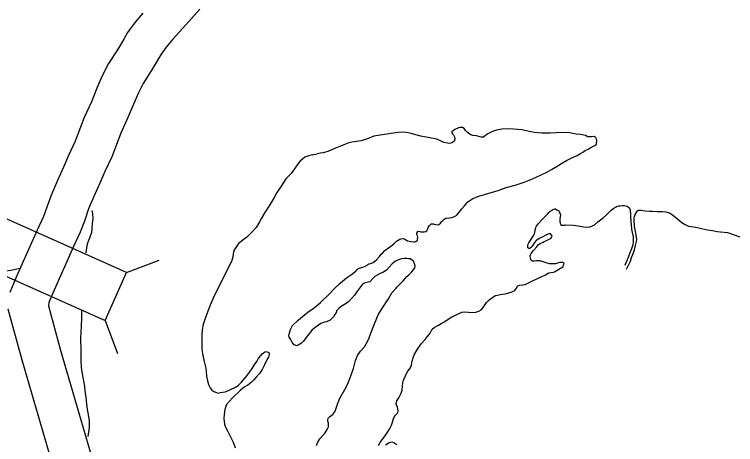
# Model space of a CAD drawing. Extents: x -939622 to -934222, y 1383701 to 1385301.
# Drawn here: x -935601.74 to -935585.45, y 1384272.66 to 1384282.37 of the extents above; entities that cross this region are included whole.
import ezdxf

# ---------------------------------------------------------------- set-up
doc = ezdxf.new("R2010")
doc.units = 0
for name, color, linetype in [('10', 7, 'Continuous'), ('20', 7, 'Continuous'), ('9', 7, 'Continuous')]:
    doc.layers.add(name, color=color, linetype=linetype)

msp = doc.modelspace()

# ---------------------------------------------------------------- linework, layer by layer
at = {"layer": '10'}
for points in [[(-935598.834, 1384282.395), (-935599.008, 1384282.192), (-935599.183, 1384281.96), (-935599.268, 1384281.804), (-935599.41, 1384281.566), (-935599.609, 1384281.259), (-935599.759, 1384280.967), (-935599.872, 1384280.702), (-935599.998, 1384280.395), (-935600.162, 1384280.036), (-935600.366, 1384279.508), (-935600.517, 1384279.185), (-935600.629, 1384278.915), (-935600.766, 1384278.619), (-935600.899, 1384278.3), (-935601, 1384278.013), (-935601.081, 1384277.804), (-935601.221, 1384277.5), (-935601.697, 1384276.434), (-935601.84, 1384276.093)], [(-935597.545, 1384282.487), (-935597.864, 1384282.132), (-935598.156, 1384281.804), (-935598.306, 1384281.628), (-935598.424, 1384281.471), (-935598.486, 1384281.357), (-935598.646, 1384281.091), (-935598.829, 1384280.807), (-935598.944, 1384280.584), (-935599.042, 1384280.354), (-935599.172, 1384280.038), (-935599.332, 1384279.687), (-935599.537, 1384279.154), (-935599.694, 1384278.821), (-935599.804, 1384278.554), (-935599.942, 1384278.256), (-935600.059, 1384277.977), (-935600.156, 1384277.702), (-935600.252, 1384277.453), (-935600.402, 1384277.128), (-935600.871, 1384276.077), (-935600.961, 1384275.862), (-935600.969, 1384275.791), (-935600.705, 1384274.81), (-935599.807, 1384271.751)], [(-935603.674, 1384276.362), (-935601.816, 1384276.594), (-935601.61, 1384276.642)], [(-935601.883, 1384275.723), (-935601.571, 1384274.566), (-935600.671, 1384271.501), (-935599.796, 1384268.438), (-935599.378, 1384267.024), (-935599.353, 1384266.932), (-935599.309, 1384266.814), (-935599.253, 1384266.725), (-935599.216, 1384266.666), (-935599.177, 1384266.606), (-935599.117, 1384266.518), (-935599.056, 1384266.452), (-935599.009, 1384266.398), (-935598.883, 1384266.25), (-935598.789, 1384266.174), (-935598.716, 1384266.125), (-935598.673, 1384266.094), (-935597.229, 1384264.929), (-935596.81, 1384264.595), (-935596.739, 1384264.526)]]:
    msp.add_lwpolyline(points, dxfattribs=at)
at = {"layer": '20'}
for p, q in [((-935599.206, 1384276.539), (-935598.466, 1384276.822)), ((-935599.69, 1384275.454), (-935599.407, 1384274.715))]:
    msp.add_line(p, q, dxfattribs=at)
msp.add_lwpolyline([(-935602.945, 1384276.906), (-935599.69, 1384275.454), (-935599.206, 1384276.539), (-935602.461, 1384277.991)], close=True, dxfattribs=at)
at = {"layer": '9'}
for points in [[(-935592.393, 1384277.558), (-935592.365, 1384277.598), (-935592.333, 1384277.629), (-935592.315, 1384277.642), (-935592.282, 1384277.64), (-935592.255, 1384277.635), (-935592.221, 1384277.627), (-935592.191, 1384277.616), (-935592.152, 1384277.623), (-935592.114, 1384277.655), (-935592.085, 1384277.689), (-935592.062, 1384277.717), (-935592.03, 1384277.742), (-935591.992, 1384277.764), (-935591.908, 1384277.776), (-935591.86, 1384277.783), (-935591.795, 1384277.804), (-935591.748, 1384277.838), (-935591.69, 1384277.904), (-935591.633, 1384277.981), (-935591.575, 1384278.049), (-935591.494, 1384278.139), (-935591.388, 1384278.209), (-935591.252, 1384278.265), (-935591.047, 1384278.326), (-935590.815, 1384278.393), (-935590.628, 1384278.457), (-935590.428, 1384278.509), (-935590.226, 1384278.582), (-935590.037, 1384278.657), (-935589.844, 1384278.742), (-935589.717, 1384278.803), (-935589.611, 1384278.867), (-935589.446, 1384278.966), (-935589.358, 1384279.017), (-935589.267, 1384279.068), (-935589.146, 1384279.126), (-935589.027, 1384279.184), (-935588.957, 1384279.223), (-935588.901, 1384279.258), (-935588.845, 1384279.293), (-935588.78, 1384279.328), (-935588.721, 1384279.36), (-935588.677, 1384279.383), (-935588.629, 1384279.406), (-935588.597, 1384279.431), (-935588.595, 1384279.449), (-935588.589, 1384279.47), (-935588.584, 1384279.494), (-935588.586, 1384279.53), (-935588.589, 1384279.539), (-935588.602, 1384279.575), (-935588.621, 1384279.599), (-935588.645, 1384279.607), (-935588.696, 1384279.605), (-935588.738, 1384279.604), (-935588.765, 1384279.6), (-935588.789, 1384279.605), (-935588.801, 1384279.611), (-935588.841, 1384279.631), (-935588.95, 1384279.654), (-935589.052, 1384279.66), (-935589.201, 1384279.691), (-935589.351, 1384279.698), (-935589.639, 1384279.683), (-935589.828, 1384279.688), (-935589.991, 1384279.704), (-935590.111, 1384279.721), (-935590.269, 1384279.761), (-935590.465, 1384279.776), (-935590.585, 1384279.787), (-935590.729, 1384279.773), (-935590.851, 1384279.751), (-935590.937, 1384279.721), (-935591.044, 1384279.672), (-935591.088, 1384279.641), (-935591.143, 1384279.597), (-935591.194, 1384279.592), (-935591.3, 1384279.622), (-935591.385, 1384279.631), (-935591.43, 1384279.648), (-935591.47, 1384279.67), (-935591.513, 1384279.705), (-935591.548, 1384279.749), (-935591.579, 1384279.79), (-935591.619, 1384279.816), (-935591.667, 1384279.815), (-935591.709, 1384279.807), (-935591.789, 1384279.768), (-935591.824, 1384279.749), (-935591.856, 1384279.712), (-935591.858, 1384279.694), (-935591.845, 1384279.667), (-935591.821, 1384279.647), (-935591.801, 1384279.605), (-935591.79, 1384279.548), (-935591.807, 1384279.503), (-935591.851, 1384279.465), (-935591.913, 1384279.451), (-935592.04, 1384279.474), (-935592.098, 1384279.505)], [(-935592.098, 1384279.505), (-935592.199, 1384279.55), (-935592.359, 1384279.584), (-935592.562, 1384279.619), (-935592.701, 1384279.657), (-935592.777, 1384279.679), (-935592.886, 1384279.699), (-935592.958, 1384279.706), (-935593.075, 1384279.699), (-935593.23, 1384279.676), (-935593.475, 1384279.644), (-935593.622, 1384279.615), (-935593.761, 1384279.559), (-935593.903, 1384279.509), (-935594.119, 1384279.484), (-935594.181, 1384279.47), (-935594.3, 1384279.424), (-935594.386, 1384279.385), (-935594.469, 1384279.352), (-935594.554, 1384279.316), (-935594.605, 1384279.293), (-935594.658, 1384279.273), (-935594.762, 1384279.243), (-935594.831, 1384279.234), (-935594.897, 1384279.22)], [(-935595.01, 1384279.198), (-935595.066, 1384279.181), (-935595.176, 1384279.142), (-935595.229, 1384279.098), (-935595.284, 1384279.054), (-935595.331, 1384278.998), (-935595.411, 1384278.881), (-935595.488, 1384278.776), (-935595.61, 1384278.657), (-935595.713, 1384278.488), (-935595.813, 1384278.346), (-935595.878, 1384278.217), (-935595.986, 1384278.045), (-935596.08, 1384277.897), (-935596.157, 1384277.765), (-935596.202, 1384277.683), (-935596.279, 1384277.553), (-935596.372, 1384277.448), (-935596.491, 1384277.342), (-935596.675, 1384277.194), (-935596.781, 1384277.037), (-935596.797, 1384276.964), (-935596.804, 1384276.897), (-935596.828, 1384276.809), (-935596.875, 1384276.711), (-935596.971, 1384276.527), (-935597.249, 1384275.958), (-935597.3, 1384275.842), (-935597.355, 1384275.704), (-935597.429, 1384275.5), (-935597.47, 1384275.369), (-935597.493, 1384275.245), (-935597.501, 1384275.136), (-935597.503, 1384275.018), (-935597.501, 1384274.946), (-935597.5, 1384274.823), (-935597.49, 1384274.708), (-935597.448, 1384274.529), (-935597.416, 1384274.385), (-935597.407, 1384274.304), (-935597.395, 1384274.202), (-935597.376, 1384274.094), (-935597.355, 1384274.011), (-935597.317, 1384273.937), (-935597.279, 1384273.884), (-935597.236, 1384273.858), (-935597.172, 1384273.83), (-935597.133, 1384273.819), (-935597.082, 1384273.83), (-935596.98, 1384273.845), (-935596.915, 1384273.872), (-935596.823, 1384273.917), (-935596.77, 1384273.937), (-935596.729, 1384273.959), (-935596.679, 1384273.997), (-935596.606, 1384274.066), (-935596.56, 1384274.118), (-935596.488, 1384274.208), (-935596.419, 1384274.301), (-935596.367, 1384274.372), (-935596.319, 1384274.446), (-935596.265, 1384274.535), (-935596.23, 1384274.59), (-935596.182, 1384274.658), (-935596.167, 1384274.677), (-935596.141, 1384274.702), (-935596.112, 1384274.727), (-935596.086, 1384274.746), (-935596.059, 1384274.759), (-935596.007, 1384274.745), (-935595.989, 1384274.737), (-935595.985, 1384274.689), (-935596.001, 1384274.628), (-935596.038, 1384274.566), (-935596.099, 1384274.444), (-935596.141, 1384274.349), (-935596.201, 1384274.263), (-935596.274, 1384274.182), (-935596.332, 1384274.12), (-935596.393, 1384274.058), (-935596.463, 1384274.001), (-935596.545, 1384273.95), (-935596.636, 1384273.881), (-935596.814, 1384273.715), (-935596.944, 1384273.56), (-935596.982, 1384273.451), (-935597.002, 1384273.338), (-935597.005, 1384273.248), (-935596.989, 1384273.116), (-935596.969, 1384273.05), (-935596.924, 1384272.967), (-935596.798, 1384272.709), (-935596.752, 1384272.587)], [(-935595.01, 1384279.198), (-935594.897, 1384279.22)], [(-935589.485, 1384277.955), (-935589.445, 1384277.932), (-935589.438, 1384277.918), (-935589.406, 1384277.84), (-935589.41, 1384277.786), (-935589.418, 1384277.752), (-935589.418, 1384277.686), (-935589.412, 1384277.659), (-935589.402, 1384277.632), (-935589.389, 1384277.612), (-935589.308, 1384277.611), (-935589.284, 1384277.615), (-935589.113, 1384277.609), (-935589.007, 1384277.597), (-935588.886, 1384277.574), (-935588.823, 1384277.567), (-935588.742, 1384277.57), (-935588.7, 1384277.583), (-935588.638, 1384277.618), (-935588.562, 1384277.681), (-935588.442, 1384277.773), (-935588.367, 1384277.841), (-935588.259, 1384277.944), (-935588.203, 1384277.991), (-935588.15, 1384278.02), (-935588.124, 1384278.036), (-935588.085, 1384278.046), (-935588.061, 1384278.047), (-935588.004, 1384278.055), (-935587.971, 1384278.053), (-935587.938, 1384278.045), (-935587.896, 1384278.035), (-935587.862, 1384278.009), (-935587.846, 1384277.991), (-935587.836, 1384277.973), (-935587.833, 1384277.964), (-935587.829, 1384277.922), (-935587.827, 1384277.874), (-935587.828, 1384277.808), (-935587.8, 1384277.517), (-935587.786, 1384277.445), (-935587.764, 1384277.346), (-935587.761, 1384277.241), (-935587.773, 1384277.165), (-935587.8, 1384277.074), (-935587.836, 1384276.985), (-935587.875, 1384276.878), (-935587.914, 1384276.79), (-935587.945, 1384276.722), (-935587.953, 1384276.698)], [(-935599.985, 1384277.938), (-935599.969, 1384277.875), (-935599.962, 1384277.754), (-935599.979, 1384277.645), (-935599.99, 1384277.537), (-935599.996, 1384277.446), (-935600.029, 1384277.339)], [(-935591.482, 1384275.642), (-935591.38, 1384275.636), (-935591.317, 1384275.644), (-935591.246, 1384275.667), (-935591.196, 1384275.699), (-935591.152, 1384275.752), (-935591.075, 1384275.86), (-935591.034, 1384275.906), (-935590.979, 1384275.953), (-935590.87, 1384276.02), (-935590.825, 1384276.031), (-935590.769, 1384276.045), (-935590.664, 1384276.063), (-935590.619, 1384276.068), (-935590.504, 1384276.108), (-935590.435, 1384276.137), (-935590.398, 1384276.184), (-935590.373, 1384276.242), (-935590.325, 1384276.255), (-935590.254, 1384276.264), (-935590.203, 1384276.271), (-935590.037, 1384276.349), (-935589.741, 1384276.485), (-935589.671, 1384276.53), (-935589.569, 1384276.548), (-935589.543, 1384276.558), (-935589.463, 1384276.6), (-935589.407, 1384276.641), (-935589.378, 1384276.654), (-935589.348, 1384276.676), (-935589.343, 1384276.691), (-935589.329, 1384276.725), (-935589.324, 1384276.749), (-935589.354, 1384276.763), (-935589.379, 1384276.769), (-935589.424, 1384276.767), (-935589.516, 1384276.74), (-935589.558, 1384276.735), (-935589.591, 1384276.74), (-935589.654, 1384276.738), (-935589.708, 1384276.752), (-935589.751, 1384276.768), (-935589.863, 1384276.807), (-935589.944, 1384276.807), (-935589.989, 1384276.8), (-935590.016, 1384276.799), (-935590.04, 1384276.798), (-935590.062, 1384276.809), (-935590.071, 1384276.824), (-935590.085, 1384276.869), (-935590.089, 1384276.914), (-935590.084, 1384276.938), (-935590.07, 1384276.972), (-935590.053, 1384276.996), (-935590.018, 1384277.037), (-935589.949, 1384277.111), (-935589.9, 1384277.17), (-935589.862, 1384277.199), (-935589.793, 1384277.225), (-935589.773, 1384277.238), (-935589.734, 1384277.257), (-935589.649, 1384277.299), (-935589.613, 1384277.324), (-935589.593, 1384277.355), (-935589.6, 1384277.376), (-935589.631, 1384277.411), (-935589.65, 1384277.419), (-935589.718, 1384277.39), (-935589.806, 1384277.345), (-935589.886, 1384277.306), (-935589.942, 1384277.274), (-935589.957, 1384277.262), (-935589.991, 1384277.221), (-935590.014, 1384277.181), (-935590.043, 1384277.138), (-935590.054, 1384277.123), (-935590.089, 1384277.092), (-935590.104, 1384277.082), (-935590.122, 1384277.084), (-935590.14, 1384277.099), (-935590.145, 1384277.144), (-935590.14, 1384277.165), (-935590.12, 1384277.211), (-935590.009, 1384277.383), (-935589.995, 1384277.414), (-935589.976, 1384277.49), (-935589.961, 1384277.557), (-935589.944, 1384277.588), (-935589.909, 1384277.64), (-935589.82, 1384277.736), (-935589.724, 1384277.833), (-935589.698, 1384277.861), (-935589.672, 1384277.895), (-935589.642, 1384277.917), (-935589.619, 1384277.933), (-935589.598, 1384277.948), (-935589.578, 1384277.961), (-935589.557, 1384277.968), (-935589.536, 1384277.975), (-935589.521, 1384277.975), (-935589.485, 1384277.955)], [(-935587.911, 1384276.615), (-935587.827, 1384276.799), (-935587.8, 1384276.881), (-935587.761, 1384276.972), (-935587.733, 1384277.052), (-935587.713, 1384277.149), (-935587.689, 1384277.237), (-935587.684, 1384277.285), (-935587.697, 1384277.384), (-935587.722, 1384277.513), (-935587.733, 1384277.582), (-935587.737, 1384277.621), (-935587.743, 1384277.693), (-935587.744, 1384277.717), (-935587.742, 1384277.759), (-935587.735, 1384277.802), (-935587.721, 1384277.851), (-935587.698, 1384277.884), (-935587.681, 1384277.909), (-935587.658, 1384277.937), (-935587.643, 1384277.944), (-935587.58, 1384277.949), (-935587.502, 1384277.936), (-935587.396, 1384277.925), (-935587.33, 1384277.924), (-935587.222, 1384277.921), (-935587.138, 1384277.918), (-935587.099, 1384277.916), (-935587.027, 1384277.913), (-935586.945, 1384277.888), (-935586.899, 1384277.857), (-935586.84, 1384277.813), (-935586.754, 1384277.747), (-935586.667, 1384277.668), (-935586.606, 1384277.631), (-935586.511, 1384277.589), (-935586.348, 1384277.561), (-935586.224, 1384277.532), (-935586.085, 1384277.504), (-935585.976, 1384277.486), (-935585.87, 1384277.469), (-935585.789, 1384277.459), (-935585.635, 1384277.44), (-935585.483, 1384277.388), (-935585.353, 1384277.347)], [(-935593.337, 1384276.596), (-935593.413, 1384276.539), (-935593.475, 1384276.516), (-935593.546, 1384276.483), (-935593.599, 1384276.452), (-935593.643, 1384276.405), (-935593.712, 1384276.333), (-935593.745, 1384276.32), (-935593.817, 1384276.306), (-935593.873, 1384276.277), (-935593.922, 1384276.218), (-935593.991, 1384276.128), (-935594.06, 1384276.03), (-935594.123, 1384275.952), (-935594.184, 1384275.89), (-935594.248, 1384275.84), (-935594.357, 1384275.773), (-935594.401, 1384275.735), (-935594.462, 1384275.673), (-935594.464, 1384275.655), (-935594.504, 1384275.59), (-935594.533, 1384275.538), (-935594.605, 1384275.463), (-935594.685, 1384275.428), (-935594.736, 1384275.417), (-935594.819, 1384275.393), (-935594.919, 1384275.317), (-935595.012, 1384275.248), (-935595.168, 1384275.044), (-935595.211, 1384274.988), (-935595.254, 1384274.948), (-935595.29, 1384274.92), (-935595.325, 1384274.897), (-935595.357, 1384274.884), (-935595.415, 1384274.906), (-935595.456, 1384274.953), (-935595.485, 1384275.006), (-935595.504, 1384275.036), (-935595.529, 1384275.083), (-935595.536, 1384275.116), (-935595.535, 1384275.152), (-935595.505, 1384275.256), (-935595.454, 1384275.342), (-935595.329, 1384275.464), (-935595.227, 1384275.551), (-935595.113, 1384275.645), (-935594.993, 1384275.731), (-935594.881, 1384275.813), (-935594.826, 1384275.86), (-935594.613, 1384276.069), (-935594.506, 1384276.181), (-935594.387, 1384276.296), (-935594.273, 1384276.387), (-935594.191, 1384276.45), (-935594.123, 1384276.495), (-935594.059, 1384276.545), (-935594.03, 1384276.57), (-935594.016, 1384276.595), (-935593.983, 1384276.62), (-935593.945, 1384276.636), (-935593.871, 1384276.663), (-935593.832, 1384276.673), (-935593.773, 1384276.708), (-935593.758, 1384276.721), (-935593.729, 1384276.734), (-935593.693, 1384276.741), (-935593.637, 1384276.764), (-935593.549, 1384276.833), (-935593.491, 1384276.901), (-935593.454, 1384276.957), (-935593.422, 1384276.979), (-935593.373, 1384277.041), (-935593.291, 1384277.095), (-935593.235, 1384277.136), (-935593.168, 1384277.189), (-935593.107, 1384277.248), (-935593.033, 1384277.296), (-935593.009, 1384277.303), (-935592.952, 1384277.308), (-935592.919, 1384277.291), (-935592.861, 1384277.259), (-935592.788, 1384277.241), (-935592.719, 1384277.234), (-935592.695, 1384277.235), (-935592.668, 1384277.242), (-935592.636, 1384277.267), (-935592.633, 1384277.285), (-935592.623, 1384277.336), (-935592.636, 1384277.366), (-935592.649, 1384277.402), (-935592.647, 1384277.432), (-935592.627, 1384277.466), (-935592.6, 1384277.47), (-935592.558, 1384277.462), (-935592.54, 1384277.46), (-935592.519, 1384277.46), (-935592.486, 1384277.456), (-935592.447, 1384277.463), (-935592.421, 1384277.485), (-935592.41, 1384277.515), (-935592.393, 1384277.558)], [(-935600.029, 1384277.339), (-935600.059, 1384277.263), (-935600.089, 1384277.178), (-935600.112, 1384277.053), (-935600.121, 1384276.985)], [(-935594.916, 1384272.639), (-935594.894, 1384272.7), (-935594.837, 1384272.789), (-935594.776, 1384272.854), (-935594.715, 1384272.923), (-935594.672, 1384272.996), (-935594.644, 1384273.061), (-935594.64, 1384273.109), (-935594.647, 1384273.139), (-935594.661, 1384273.187), (-935594.656, 1384273.232), (-935594.645, 1384273.259), (-935594.619, 1384273.281), (-935594.59, 1384273.303), (-935594.546, 1384273.335), (-935594.494, 1384273.409), (-935594.442, 1384273.567), (-935594.387, 1384273.705), (-935594.276, 1384273.898), (-935594.217, 1384274.015), (-935594.145, 1384274.189), (-935594.079, 1384274.372), (-935594.034, 1384274.551), (-935593.99, 1384274.67), (-935593.924, 1384274.763), (-935593.834, 1384274.862), (-935593.741, 1384275.028), (-935593.633, 1384275.309), (-935593.525, 1384275.586), (-935593.425, 1384275.746), (-935593.288, 1384275.95), (-935593.214, 1384276.079), (-935593.125, 1384276.181), (-935593.093, 1384276.215), (-935592.959, 1384276.352), (-935592.872, 1384276.448), (-935592.832, 1384276.489), (-935592.768, 1384276.548), (-935592.724, 1384276.601), (-935592.696, 1384276.647), (-935592.688, 1384276.693), (-935592.699, 1384276.734), (-935592.722, 1384276.797), (-935592.743, 1384276.811), (-935592.802, 1384276.846), (-935592.838, 1384276.853), (-935592.865, 1384276.855), (-935592.934, 1384276.859), (-935592.997, 1384276.848), (-935593.065, 1384276.828), (-935593.133, 1384276.795), (-935593.209, 1384276.736), (-935593.273, 1384276.658), (-935593.337, 1384276.596)], [(-935600.217, 1384275.695), (-935600.219, 1384275.571), (-935600.221, 1384275.465), (-935600.23, 1384275.368), (-935600.238, 1384275.172), (-935600.241, 1384275.079), (-935600.236, 1384274.75), (-935600.235, 1384274.63), (-935600.235, 1384274.546), (-935600.227, 1384274.398), (-935600.2, 1384274.212), (-935600.168, 1384274.06), (-935600.153, 1384273.964), (-935600.136, 1384273.817), (-935600.126, 1384273.721), (-935600.109, 1384273.574), (-935600.09, 1384273.445), (-935600.068, 1384273.334), (-935600.051, 1384273.19), (-935600.049, 1384273.039), (-935600.076, 1384272.836)], [(-935593.513, 1384272.637), (-935593.479, 1384272.701), (-935593.396, 1384272.813), (-935593.333, 1384272.899), (-935593.267, 1384273.007), (-935593.219, 1384273.093), (-935593.192, 1384273.184), (-935593.181, 1384273.223), (-935593.151, 1384273.294), (-935593.128, 1384273.322), (-935593.081, 1384273.374), (-935593.068, 1384273.42), (-935593.083, 1384273.501), (-935593.115, 1384273.572), (-935593.102, 1384273.642), (-935593.057, 1384273.713), (-935593.006, 1384273.814), (-935592.982, 1384273.887), (-935592.975, 1384273.974), (-935592.966, 1384274.053), (-935592.95, 1384274.108), (-935592.857, 1384274.304), (-935592.811, 1384274.362), (-935592.777, 1384274.418), (-935592.751, 1384274.536), (-935592.733, 1384274.618), (-935592.708, 1384274.682), (-935592.637, 1384274.814), (-935592.551, 1384274.928), (-935592.458, 1384275.028), (-935592.412, 1384275.087), (-935592.369, 1384275.145), (-935592.346, 1384275.173), (-935592.304, 1384275.259), (-935592.26, 1384275.3), (-935592.175, 1384275.348), (-935592.098, 1384275.389), (-935592.054, 1384275.415), (-935591.974, 1384275.466), (-935591.942, 1384275.485), (-935591.86, 1384275.539), (-935591.804, 1384275.562), (-935591.727, 1384275.6), (-935591.632, 1384275.643), (-935591.578, 1384275.65), (-935591.482, 1384275.642)], [(-935593.102, 1384272.653), (-935593.121, 1384272.668), (-935593.167, 1384272.697), (-935593.206, 1384272.71), (-935593.248, 1384272.703), (-935593.29, 1384272.692), (-935593.319, 1384272.67), (-935593.354, 1384272.645)]]:
    msp.add_lwpolyline(points, dxfattribs=at)

doc.saveas('drawing.dxf')
